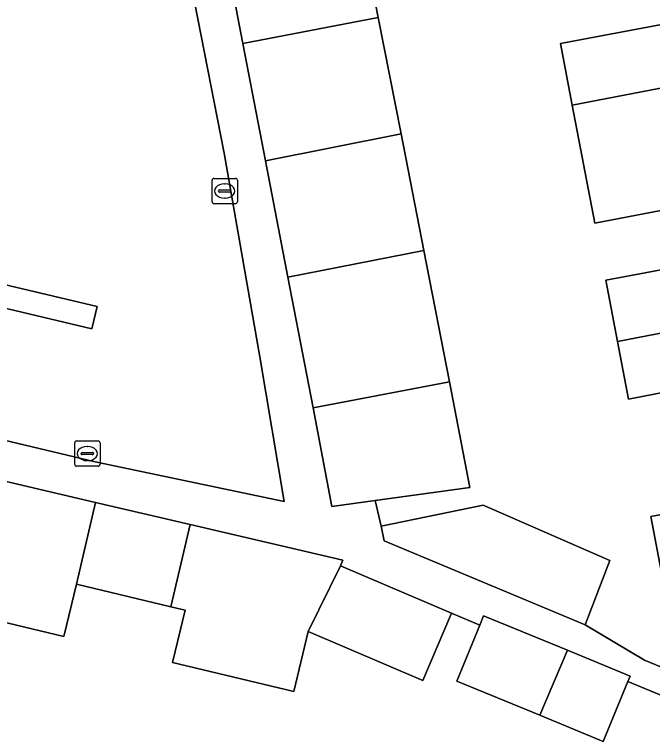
# Model space of a CAD drawing. Extents: x 162172 to 163187, y 382874 to 383685.
# Drawn here: x 163045.92 to 163071.12, y 383318.49 to 383347.19 of the extents above; entities that cross this region are included whole.
import ezdxf

# ---------------------------------------------------------------- set-up
doc = ezdxf.new("R2010")
doc.units = 0
for name, color, linetype in [('IMGEO_Erf', 7, 'Continuous'), ('IMGEO_Groenvoorziening', 7, 'Continuous'), ('IMGEO_Haag', 7, 'Continuous'), ('IMGEO_Kolk', 7, 'Continuous'), ('IMGEO_Pand', 7, 'Continuous'), ('IMGEO_Voetpad_open', 7, 'Continuous')]:
    doc.layers.add(name, color=color, linetype=linetype)

msp = doc.modelspace()

# ---------------------------------------------------------------- linework, layer by layer
at = {"layer": 'IMGEO_Erf'}
for points in [[(163024.371, 383335.416), (163049.111, 383329.524), (163056.578, 383327.962), (163055.618, 383333.67), (163054.205, 383341.715), (163050.955, 383358.316), (163047.556, 383375.676), (163048.283, 383377.798), (163051.97, 383388.568), (163051.343, 383391.874), (163045.486, 383390.653)], [(163059.397, 383351.659), (163060.291, 383347.078), (163061.188, 383342.479), (163062.085, 383337.877), (163063.097, 383332.689), (163063.91, 383328.521), (163060.161, 383328.001), (163060.398, 383326.988), (163064.427, 383327.816), (163069.438, 383325.627), (163068.461, 383323.097), (163070.8, 383321.704), (163074.411, 383320.207)], [(163075.982, 383340.319), (163068.845, 383338.953), (163067.952, 383343.619), (163067.488, 383346.044), (163074.63, 383347.397)], [(163071.728, 383332.304), (163070.172, 383332.005), (163069.736, 383334.286), (163069.275, 383336.7), (163070.831, 383336.998), (163076.412, 383338.066)], [(163071.518, 383324.953), (163071.056, 383327.372), (163072.616, 383327.657)], [(163072.309, 383319.96), (163070.148, 383320.851), (163069.174, 383318.487), (163066.664, 383319.52), (163063.388, 383320.869), (163064.298, 383323.081), (163063.188, 383323.554), (163062.054, 383320.896), (163057.519, 383322.831), (163056.956, 383320.465), (163052.166, 383321.603), (163052.659, 383323.677), (163052.103, 383323.809), (163048.372, 383324.696), (163047.876, 383322.636), (163043.458, 383323.686)]]:
    msp.add_lwpolyline(points, dxfattribs=at)
msp.add_lwpolyline([(163049.191, 383335.666), (163048.983, 383334.788), (163039.345, 383337.067), (163039.552, 383337.946)], close=True, dxfattribs=at)
at = {"layer": 'IMGEO_Groenvoorziening'}
msp.add_lwpolyline([(163049.191, 383335.666), (163039.552, 383337.946), (163039.345, 383337.067), (163048.983, 383334.788)], close=True, dxfattribs=at)
at = {"layer": 'IMGEO_Haag'}
msp.add_lwpolyline([(163049.191, 383335.666), (163039.552, 383337.946), (163039.345, 383337.067), (163048.983, 383334.788)], close=True, dxfattribs=at)
at = {"layer": 'IMGEO_Kolk'}
for p, q in [((163053.727, 383339.799), (163053.727, 383340.651)), ((163053.802, 383340.725), (163054.654, 383340.725)), ((163054.728, 383340.651), (163054.728, 383339.799)), ((163053.986, 383340.219), (163053.986, 383340.231)), ((163054.029, 383340.268), (163054.427, 383340.268)), ((163054.215, 383340.505), (163054.24, 383340.505)), ((163054.47, 383340.231), (163054.47, 383340.219)), ((163054.424, 383340.182), (163054.026, 383340.182)), ((163054.238, 383339.945), (163054.213, 383339.945)), ((163054.654, 383339.725), (163053.802, 383339.725)), ((163048.3, 383329.432), (163048.3, 383330.284)), ((163048.375, 383330.358), (163049.227, 383330.358)), ((163049.301, 383330.284), (163049.301, 383329.432)), ((163048.602, 383329.901), (163049, 383329.901)), ((163048.788, 383330.138), (163048.813, 383330.138)), ((163048.559, 383329.852), (163048.559, 383329.864)), ((163048.997, 383329.815), (163048.599, 383329.815)), ((163049.043, 383329.864), (163049.043, 383329.852)), ((163049.227, 383329.358), (163048.375, 383329.358)), ((163048.811, 383329.578), (163048.786, 383329.578))]:
    msp.add_line(p, q, dxfattribs=at)
for points in [[(163053.727, 383339.799), (163053.727, 383340.651)], [(163053.802, 383340.725), (163054.654, 383340.725)], [(163054.728, 383340.651), (163054.728, 383339.799)], [(163054.654, 383339.725), (163053.802, 383339.725)], [(163048.3, 383329.432), (163048.3, 383330.284)], [(163048.375, 383330.358), (163049.227, 383330.358)], [(163049.301, 383330.284), (163049.301, 383329.432)], [(163049.227, 383329.358), (163048.375, 383329.358)]]:
    msp.add_lwpolyline(points, dxfattribs=at)
for centre, radius, start, end in [((163053.804, 383340.649), 0.0765, 91.552, 178.448), ((163053.804, 383340.649), 0.0765, 91.552, 178.448), ((163054.652, 383340.649), 0.0765, 1.552, 88.448), ((163054.652, 383340.649), 0.0765, 1.552, 88.448), ((163054.026, 383340.228), 0.0403, 85.8775, 175.7526), ((163054.431, 383340.23), 0.0386, 1.7309, 96.639), ((163054.023, 383340.218), 0.0366, 178.938, 274.7102), ((163054.427, 383340.225), 0.043, 264.8664, 352.4533), ((163053.804, 383339.801), 0.0765, 181.552, 268.448), ((163053.804, 383339.801), 0.0765, 181.552, 268.448), ((163054.652, 383339.801), 0.0765, 271.552, 358.448), ((163054.652, 383339.801), 0.0765, 271.552, 358.448), ((163048.377, 383330.282), 0.0765, 91.552, 178.448), ((163048.377, 383330.282), 0.0765, 91.552, 178.448), ((163049.225, 383330.282), 0.0765, 1.552, 88.448), ((163049.225, 383330.282), 0.0765, 1.552, 88.448), ((163048.599, 383329.861), 0.0403, 85.8775, 175.7526), ((163049.004, 383329.863), 0.0386, 1.7309, 96.639), ((163048.596, 383329.851), 0.0366, 178.938, 274.7102), ((163049, 383329.858), 0.043, 264.8664, 352.4533), ((163048.377, 383329.434), 0.0765, 181.552, 268.448), ((163048.377, 383329.434), 0.0765, 181.552, 268.448), ((163049.225, 383329.434), 0.0765, 271.552, 358.448), ((163049.225, 383329.434), 0.0765, 271.552, 358.448)]:
    msp.add_arc(centre, radius, start, end, dxfattribs=at)
for centre, major_axis, ratio, start_param, end_param in [((163054.214, 383340.225), (-0.387, 0.002), 0.722429, 4.712389, 7.853982), ((163054.239, 383340.225), (-0.39, 0.002), 0.717154, 1.570796, 4.712389), ((163048.787, 383329.858), (-0.387, 0.002), 0.722429, 4.712389, 7.853982), ((163048.812, 383329.858), (-0.39, 0.002), 0.717154, 1.570796, 4.712389)]:
    msp.add_ellipse(centre, major_axis=major_axis, ratio=ratio, start_param=start_param, end_param=end_param, dxfattribs=at)
at = {"layer": 'IMGEO_Pand'}
for points in [[(163059.397, 383351.659), (163054.061, 383350.638), (163054.943, 383346.053), (163060.291, 383347.078)], [(163080.896, 383350.934), (163074.199, 383349.653), (163074.299, 383349.131), (163074.63, 383347.397), (163067.488, 383346.044), (163067.952, 383343.619), (163071.714, 383344.339), (163081.788, 383346.267)], [(163060.291, 383347.078), (163054.943, 383346.053), (163055.836, 383341.411), (163061.188, 383342.479)], [(163082.68, 383341.6), (163081.788, 383346.267), (163071.714, 383344.339), (163067.952, 383343.619), (163068.845, 383338.953), (163075.982, 383340.319)], [(163061.188, 383342.479), (163055.836, 383341.411), (163056.72, 383336.819), (163062.085, 383337.877)], [(163082.68, 383341.6), (163075.982, 383340.319), (163076.412, 383338.066), (163070.831, 383336.998), (163069.275, 383336.7), (163069.736, 383334.286), (163073.493, 383335.005), (163083.571, 383336.933)], [(163062.085, 383337.877), (163056.72, 383336.819), (163057.713, 383331.659), (163063.097, 383332.689)], [(163069.736, 383334.286), (163070.172, 383332.005), (163071.728, 383332.304), (163077.309, 383333.371), (163077.765, 383330.985), (163084.463, 383332.266), (163083.571, 383336.933), (163073.493, 383335.005)], [(163063.097, 383332.689), (163057.713, 383331.659), (163058.462, 383327.765), (163060.161, 383328.001), (163063.91, 383328.521)], [(163071.518, 383324.953), (163085.355, 383327.6), (163084.463, 383332.266), (163077.765, 383330.985), (163078.197, 383328.725), (163072.616, 383327.657), (163071.056, 383327.372)], [(163049.129, 383327.924), (163044.692, 383328.959), (163043.458, 383323.686), (163047.876, 383322.636), (163048.372, 383324.696)], [(163052.863, 383327.053), (163049.129, 383327.924), (163048.372, 383324.696), (163052.103, 383323.809)], [(163068.461, 383323.097), (163069.438, 383325.627), (163064.427, 383327.816), (163060.398, 383326.988), (163060.527, 383326.408)], [(163052.863, 383327.053), (163052.103, 383323.809), (163052.659, 383323.677), (163052.166, 383321.603), (163056.956, 383320.465), (163057.519, 383322.831), (163058.802, 383325.424), (163058.885, 383325.649)], [(163063.188, 383323.554), (163058.802, 383325.424), (163057.519, 383322.831), (163062.054, 383320.896)], [(163067.759, 383322.09), (163064.451, 383323.452), (163064.298, 383323.081), (163063.388, 383320.869), (163066.664, 383319.52)], [(163070.148, 383320.851), (163070.238, 383321.069), (163067.759, 383322.09), (163066.664, 383319.52), (163069.174, 383318.487)]]:
    msp.add_lwpolyline(points, close=True, dxfattribs=at)
at = {"layer": 'IMGEO_Voetpad_open'}
for points in [[(163045.486, 383390.653), (163051.343, 383391.874), (163051.97, 383388.568), (163048.283, 383377.798), (163047.556, 383375.676), (163050.955, 383358.316), (163054.205, 383341.715), (163055.618, 383333.67), (163056.578, 383327.962), (163049.111, 383329.524), (163024.371, 383335.416)], [(163078.591, 383384.225), (163086.289, 383343.808), (163090.147, 383323.554), (163086.269, 383322.815), (163081.358, 383321.877), (163079.571, 383321.535), (163079.632, 383321.259), (163074.411, 383320.207), (163070.8, 383321.704), (163068.461, 383323.097), (163060.527, 383326.408), (163060.398, 383326.988), (163060.161, 383328.001), (163058.462, 383327.765), (163057.713, 383331.659), (163056.72, 383336.819), (163055.836, 383341.411), (163054.943, 383346.053), (163054.061, 383350.638)], [(163044.692, 383328.959), (163049.129, 383327.924), (163052.863, 383327.053), (163058.885, 383325.649), (163058.802, 383325.424), (163063.188, 383323.554), (163064.298, 383323.081), (163064.451, 383323.452), (163067.759, 383322.09), (163070.238, 383321.069), (163070.148, 383320.851), (163072.309, 383319.96)]]:
    msp.add_lwpolyline(points, dxfattribs=at)

doc.saveas('drawing.dxf')
